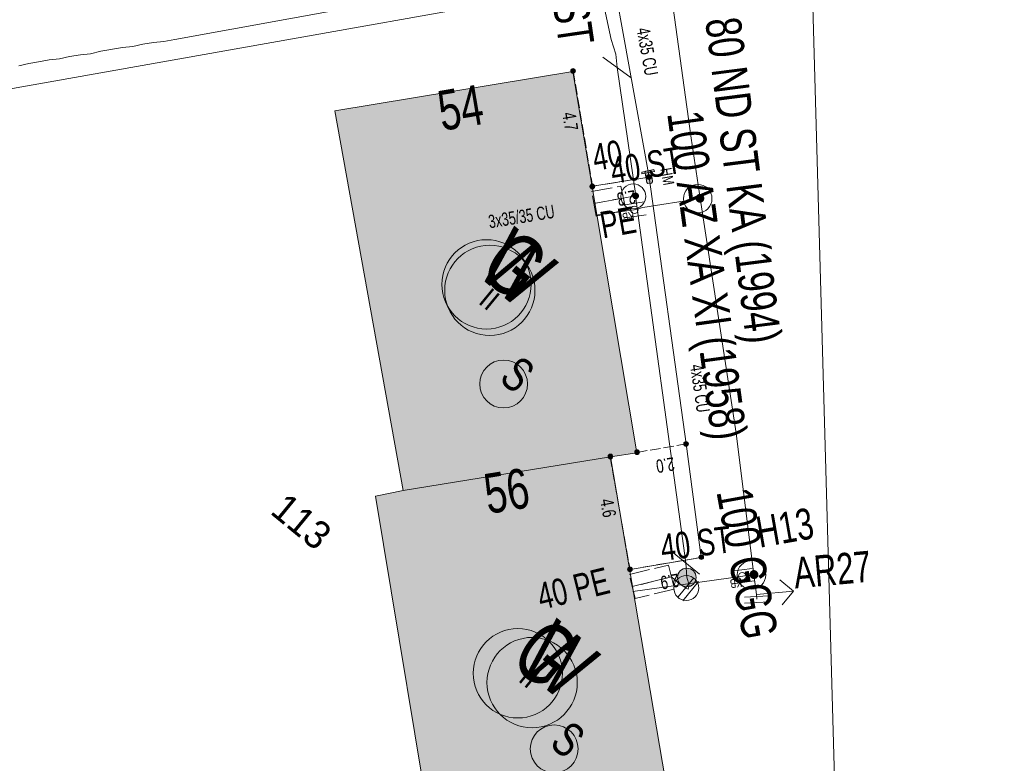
# Model space of a CAD drawing. Header units: metres. Extents: x -740 to 758, y -633 to 854.
# Tile 381 of 656: x -187 to -148, y -397 to -367. Entities that reach past the tile are written whole.
import ezdxf

# ---------------------------------------------------------------- set-up
doc = ezdxf.new("R2010")
doc.units = ezdxf.units.M
doc.header["$MEASUREMENT"] = 0
for name, pattern in [('416_125', [0.5408, 0.416, -0.1248]), ('416_416', [0.832, 0.416, -0.416]), ('832_208', [1.04, 0.832, -0.208])]:
    doc.linetypes.add(name, pattern=pattern)
for name, color, linetype in [('Gas.LOVION', 7, 'Continuous'), ('Grundkarte.LOVION', 7, 'Continuous'), ('Grundkarte_Text.LOVION', 7, 'Continuous'), ('Strom.LOVION', 7, 'Continuous'), ('StromBemass.LOVION', 7, 'Continuous'), ('Wasser.LOVION', 7, 'Continuous')]:
    doc.layers.add(name, color=color, linetype=linetype)
doc.styles.add('ERSTELLTER_STIL_1', font='arial.ttf')

msp = doc.modelspace()

# ---------------------------------------------------------------- hatches: boundary and pattern name
at = {"layer": 'Gas.LOVION', "linetype": 'Continuous', "lineweight": 13}
for points in [[(-159.689, -374.438), (-159.676, -374.42), (-159.666, -374.401), (-159.658, -374.38), (-159.652, -374.359), (-159.65, -374.337), (-159.65, -374.315), (-159.653, -374.294), (-159.658, -374.272), (-159.666, -374.252), (-159.677, -374.233), (-159.69, -374.215), (-159.705, -374.199), (-159.722, -374.185), (-159.74, -374.174), (-159.76, -374.164), (-159.781, -374.158), (-159.803, -374.154), (-159.824, -374.152), (-159.846, -374.154), (-159.868, -374.158), (-159.889, -374.165), (-159.908, -374.174), (-159.927, -374.186), (-159.944, -374.2), (-159.959, -374.216), (-159.971, -374.234), (-159.982, -374.253), (-159.99, -374.273), (-159.995, -374.295), (-159.998, -374.316), (-159.998, -374.338), (-159.995, -374.36), (-159.99, -374.381), (-159.981, -374.402), (-159.971, -374.421), (-159.958, -374.438), (-159.943, -374.454), (-159.926, -374.468), (-159.907, -374.48), (-159.888, -374.489), (-159.867, -374.496), (-159.845, -374.5), (-159.823, -374.501), (-159.801, -374.5), (-159.78, -374.496), (-159.759, -374.489), (-159.739, -374.479), (-159.721, -374.468), (-159.704, -374.454)], [(-159.687, -374.441), (-159.674, -374.423), (-159.664, -374.404), (-159.656, -374.384), (-159.65, -374.362), (-159.648, -374.341), (-159.648, -374.319), (-159.65, -374.297), (-159.656, -374.276), (-159.664, -374.256), (-159.675, -374.236), (-159.688, -374.219), (-159.703, -374.203), (-159.72, -374.189), (-159.738, -374.177), (-159.758, -374.168), (-159.779, -374.161), (-159.8, -374.157), (-159.822, -374.156), (-159.844, -374.158), (-159.865, -374.162), (-159.886, -374.169), (-159.906, -374.178), (-159.924, -374.19), (-159.941, -374.204), (-159.956, -374.22), (-159.969, -374.237), (-159.979, -374.257), (-159.987, -374.277), (-159.993, -374.298), (-159.995, -374.32), (-159.995, -374.342), (-159.993, -374.364), (-159.987, -374.385), (-159.979, -374.405), (-159.968, -374.424), (-159.955, -374.442), (-159.94, -374.458), (-159.923, -374.472), (-159.905, -374.483), (-159.885, -374.493), (-159.864, -374.499), (-159.843, -374.503), (-159.821, -374.505), (-159.799, -374.503), (-159.778, -374.499), (-159.757, -374.492), (-159.737, -374.483), (-159.719, -374.471), (-159.702, -374.457)], [(-163.952, -375.367), (-164.052, -374.638), (-164.417, -374.688), (-164.316, -375.417)], [(-157.523, -389.527), (-157.51, -389.509), (-157.499, -389.49), (-157.491, -389.469), (-157.486, -389.448), (-157.483, -389.426), (-157.483, -389.404), (-157.486, -389.382), (-157.492, -389.361), (-157.5, -389.34), (-157.51, -389.321), (-157.523, -389.303), (-157.539, -389.287), (-157.556, -389.273), (-157.574, -389.262), (-157.594, -389.252), (-157.615, -389.246), (-157.637, -389.242), (-157.659, -389.24), (-157.681, -389.242), (-157.702, -389.246), (-157.723, -389.253), (-157.743, -389.262), (-157.761, -389.274), (-157.778, -389.288), (-157.793, -389.304), (-157.806, -389.322), (-157.817, -389.341), (-157.825, -389.362), (-157.83, -389.383), (-157.833, -389.405), (-157.833, -389.427), (-157.83, -389.449), (-157.824, -389.47), (-157.816, -389.491), (-157.806, -389.51), (-157.793, -389.528), (-157.778, -389.544), (-157.761, -389.558), (-157.742, -389.569), (-157.722, -389.579), (-157.701, -389.585), (-157.679, -389.589), (-157.657, -389.591), (-157.636, -389.589), (-157.614, -389.585), (-157.593, -389.578), (-157.573, -389.569), (-157.555, -389.557), (-157.538, -389.543)], [(-157.518, -389.536), (-157.505, -389.518), (-157.494, -389.499), (-157.486, -389.478), (-157.481, -389.457), (-157.478, -389.435), (-157.478, -389.413), (-157.481, -389.391), (-157.487, -389.37), (-157.495, -389.349), (-157.506, -389.33), (-157.519, -389.312), (-157.534, -389.296), (-157.551, -389.282), (-157.569, -389.27), (-157.589, -389.261), (-157.61, -389.254), (-157.632, -389.25), (-157.654, -389.249), (-157.676, -389.251), (-157.698, -389.255), (-157.719, -389.262), (-157.739, -389.271), (-157.757, -389.283), (-157.774, -389.297), (-157.789, -389.313), (-157.802, -389.331), (-157.813, -389.35), (-157.821, -389.371), (-157.826, -389.392), (-157.829, -389.414), (-157.829, -389.436), (-157.826, -389.458), (-157.82, -389.479), (-157.812, -389.5), (-157.801, -389.519), (-157.788, -389.537), (-157.773, -389.553), (-157.756, -389.567), (-157.738, -389.579), (-157.718, -389.588), (-157.697, -389.595), (-157.675, -389.599), (-157.653, -389.6), (-157.631, -389.599), (-157.609, -389.594), (-157.588, -389.588), (-157.568, -389.578), (-157.55, -389.566), (-157.533, -389.552)], [(-162.461, -390.457), (-162.549, -389.712), (-162.927, -389.779), (-162.826, -390.508)]]:
    msp.add_hatch(color=7, dxfattribs=at).paths.add_polyline_path(points)
at = {"layer": 'Grundkarte.LOVION', "linetype": 'Continuous', "lineweight": 18}
for points in [[(-174.46, -370.823), (-171.73, -386.044), (-163.409, -384.698), (-162.36, -384.536), (-164.92, -369.24)], [(-172.831, -386.269), (-170.304, -401.539), (-160.828, -399.903), (-163.409, -384.698), (-171.73, -386.044)]]:
    msp.add_hatch(color=9, dxfattribs=at).paths.add_polyline_path(points)
at = {"layer": 'Strom.LOVION', "linetype": 'Continuous', "lineweight": 13}
for points in [[(-164.049, -374.372), (-164.208, -373.353), (-164.442, -373.376), (-164.267, -374.408)], [(-162.16, -373.285), (-162.154, -373.344), (-161.646, -373.25), (-161.668, -373.178)], [(-162.024, -373.317), (-161.957, -373.694), (-161.909, -373.734), (-161.763, -373.72), (-161.723, -373.671), (-161.726, -373.642), (-161.777, -373.278), (-161.779, -373.248), (-161.828, -373.209), (-161.857, -373.212), (-161.987, -373.239), (-162.027, -373.287)], [(-162.546, -389.742), (-162.721, -388.709), (-162.939, -388.745), (-162.764, -389.778)]]:
    msp.add_hatch(color=7, dxfattribs=at).paths.add_polyline_path(points)
at = {"layer": 'StromBemass.LOVION', "linetype": 'Continuous', "lineweight": 13}
for points in [[(-164.84, -369.281), (-164.833, -369.272), (-164.828, -369.261), (-164.823, -369.25), (-164.821, -369.239), (-164.819, -369.227), (-164.819, -369.215), (-164.821, -369.204), (-164.824, -369.192), (-164.828, -369.181), (-164.834, -369.171), (-164.841, -369.162), (-164.849, -369.153), (-164.858, -369.146), (-164.868, -369.139), (-164.878, -369.134), (-164.89, -369.131), (-164.901, -369.129), (-164.913, -369.128), (-164.925, -369.129), (-164.936, -369.131), (-164.947, -369.135), (-164.958, -369.14), (-164.968, -369.146), (-164.977, -369.154), (-164.985, -369.162), (-164.992, -369.172), (-164.998, -369.182), (-165.002, -369.193), (-165.005, -369.204), (-165.006, -369.216), (-165.006, -369.228), (-165.005, -369.239), (-165.002, -369.251), (-164.997, -369.262), (-164.992, -369.272), (-164.985, -369.282), (-164.977, -369.29), (-164.968, -369.298), (-164.958, -369.304), (-164.947, -369.309), (-164.936, -369.312), (-164.924, -369.315), (-164.912, -369.315), (-164.901, -369.315), (-164.889, -369.312), (-164.878, -369.309), (-164.867, -369.304), (-164.857, -369.297), (-164.848, -369.29)], [(-161.798, -373.536), (-161.791, -373.526), (-161.785, -373.516), (-161.781, -373.504), (-161.778, -373.493), (-161.777, -373.481), (-161.777, -373.469), (-161.778, -373.457), (-161.781, -373.445), (-161.786, -373.434), (-161.791, -373.424), (-161.798, -373.414), (-161.807, -373.405), (-161.816, -373.398), (-161.826, -373.392), (-161.837, -373.386), (-161.848, -373.383), (-161.86, -373.381), (-161.872, -373.38), (-161.884, -373.381), (-161.896, -373.383), (-161.907, -373.387), (-161.918, -373.392), (-161.928, -373.398), (-161.937, -373.406), (-161.945, -373.415), (-161.953, -373.424), (-161.958, -373.435), (-161.963, -373.446), (-161.966, -373.458), (-161.967, -373.47), (-161.967, -373.482), (-161.965, -373.493), (-161.962, -373.505), (-161.958, -373.516), (-161.952, -373.527), (-161.945, -373.536), (-161.937, -373.545), (-161.928, -373.553), (-161.917, -373.559), (-161.907, -373.564), (-161.895, -373.568), (-161.883, -373.57), (-161.871, -373.571), (-161.86, -373.57), (-161.848, -373.568), (-161.836, -373.564), (-161.826, -373.559), (-161.815, -373.552), (-161.806, -373.545)], [(-164.068, -373.917), (-164.061, -373.907), (-164.056, -373.897), (-164.052, -373.886), (-164.049, -373.875), (-164.047, -373.863), (-164.047, -373.852), (-164.049, -373.84), (-164.052, -373.829), (-164.056, -373.818), (-164.062, -373.808), (-164.069, -373.799), (-164.077, -373.79), (-164.086, -373.783), (-164.095, -373.777), (-164.106, -373.772), (-164.117, -373.768), (-164.128, -373.766), (-164.14, -373.765), (-164.152, -373.766), (-164.163, -373.768), (-164.174, -373.772), (-164.185, -373.777), (-164.194, -373.783), (-164.203, -373.791), (-164.211, -373.799), (-164.218, -373.809), (-164.224, -373.819), (-164.228, -373.83), (-164.231, -373.841), (-164.232, -373.852), (-164.232, -373.864), (-164.231, -373.876), (-164.228, -373.887), (-164.223, -373.898), (-164.218, -373.908), (-164.211, -373.917), (-164.203, -373.926), (-164.194, -373.933), (-164.184, -373.939), (-164.174, -373.944), (-164.162, -373.948), (-164.151, -373.95), (-164.139, -373.951), (-164.128, -373.95), (-164.116, -373.948), (-164.105, -373.944), (-164.095, -373.939), (-164.085, -373.933), (-164.076, -373.925)], [(-164.066, -373.914), (-164.059, -373.905), (-164.053, -373.895), (-164.049, -373.884), (-164.046, -373.872), (-164.045, -373.861), (-164.045, -373.849), (-164.046, -373.837), (-164.049, -373.826), (-164.053, -373.815), (-164.059, -373.805), (-164.066, -373.796), (-164.074, -373.787), (-164.083, -373.78), (-164.093, -373.773), (-164.103, -373.769), (-164.115, -373.765), (-164.126, -373.763), (-164.138, -373.762), (-164.149, -373.763), (-164.161, -373.765), (-164.172, -373.769), (-164.183, -373.774), (-164.193, -373.78), (-164.202, -373.788), (-164.209, -373.796), (-164.216, -373.806), (-164.222, -373.816), (-164.226, -373.827), (-164.229, -373.838), (-164.231, -373.85), (-164.23, -373.861), (-164.229, -373.873), (-164.226, -373.884), (-164.222, -373.895), (-164.216, -373.905), (-164.209, -373.915), (-164.201, -373.923), (-164.192, -373.931), (-164.182, -373.937), (-164.172, -373.942), (-164.16, -373.946), (-164.149, -373.948), (-164.137, -373.948), (-164.126, -373.948), (-164.114, -373.945), (-164.103, -373.942), (-164.092, -373.937), (-164.083, -373.93), (-164.074, -373.923)], [(-160.307, -384.238), (-160.301, -384.228), (-160.295, -384.218), (-160.291, -384.207), (-160.288, -384.196), (-160.286, -384.184), (-160.286, -384.172), (-160.288, -384.161), (-160.291, -384.149), (-160.295, -384.138), (-160.301, -384.128), (-160.308, -384.119), (-160.316, -384.11), (-160.325, -384.103), (-160.335, -384.096), (-160.346, -384.091), (-160.357, -384.088), (-160.368, -384.086), (-160.38, -384.085), (-160.392, -384.086), (-160.403, -384.088), (-160.414, -384.092), (-160.425, -384.097), (-160.435, -384.103), (-160.444, -384.111), (-160.452, -384.119), (-160.459, -384.129), (-160.464, -384.139), (-160.469, -384.15), (-160.472, -384.161), (-160.473, -384.173), (-160.473, -384.185), (-160.471, -384.196), (-160.469, -384.208), (-160.464, -384.219), (-160.458, -384.229), (-160.452, -384.238), (-160.443, -384.247), (-160.434, -384.254), (-160.424, -384.261), (-160.414, -384.266), (-160.403, -384.269), (-160.391, -384.271), (-160.379, -384.272), (-160.368, -384.271), (-160.356, -384.269), (-160.345, -384.265), (-160.334, -384.26), (-160.324, -384.254), (-160.315, -384.246)], [(-163.338, -384.744), (-163.331, -384.735), (-163.325, -384.724), (-163.321, -384.713), (-163.318, -384.702), (-163.317, -384.69), (-163.317, -384.678), (-163.318, -384.666), (-163.321, -384.655), (-163.326, -384.644), (-163.331, -384.633), (-163.338, -384.624), (-163.347, -384.615), (-163.356, -384.607), (-163.366, -384.601), (-163.377, -384.596), (-163.388, -384.592), (-163.4, -384.59), (-163.412, -384.589), (-163.423, -384.59), (-163.435, -384.593), (-163.446, -384.596), (-163.457, -384.601), (-163.467, -384.608), (-163.476, -384.615), (-163.484, -384.624), (-163.491, -384.634), (-163.497, -384.644), (-163.501, -384.655), (-163.504, -384.667), (-163.506, -384.679), (-163.506, -384.69), (-163.504, -384.702), (-163.501, -384.714), (-163.497, -384.725), (-163.491, -384.735), (-163.484, -384.745), (-163.476, -384.753), (-163.467, -384.761), (-163.457, -384.767), (-163.446, -384.772), (-163.434, -384.776), (-163.423, -384.778), (-163.411, -384.779), (-163.399, -384.778), (-163.387, -384.776), (-163.376, -384.772), (-163.365, -384.767), (-163.355, -384.761), (-163.346, -384.753)], [(-162.271, -384.57), (-162.264, -384.56), (-162.259, -384.549), (-162.254, -384.538), (-162.251, -384.526), (-162.25, -384.514), (-162.25, -384.502), (-162.251, -384.49), (-162.254, -384.479), (-162.259, -384.468), (-162.265, -384.457), (-162.272, -384.447), (-162.28, -384.439), (-162.289, -384.431), (-162.3, -384.424), (-162.31, -384.419), (-162.322, -384.416), (-162.334, -384.413), (-162.346, -384.413), (-162.358, -384.414), (-162.37, -384.416), (-162.381, -384.42), (-162.392, -384.425), (-162.402, -384.431), (-162.411, -384.439), (-162.42, -384.448), (-162.427, -384.458), (-162.432, -384.468), (-162.437, -384.479), (-162.44, -384.491), (-162.441, -384.503), (-162.441, -384.515), (-162.44, -384.527), (-162.437, -384.539), (-162.432, -384.55), (-162.426, -384.56), (-162.419, -384.57), (-162.411, -384.579), (-162.402, -384.586), (-162.391, -384.593), (-162.38, -384.598), (-162.369, -384.602), (-162.357, -384.604), (-162.345, -384.605), (-162.333, -384.604), (-162.321, -384.601), (-162.31, -384.598), (-162.299, -384.593), (-162.289, -384.586), (-162.28, -384.578)], [(-159.699, -388.778), (-159.693, -388.769), (-159.687, -388.759), (-159.683, -388.748), (-159.68, -388.737), (-159.679, -388.725), (-159.679, -388.714), (-159.68, -388.702), (-159.683, -388.691), (-159.687, -388.68), (-159.693, -388.67), (-159.7, -388.661), (-159.708, -388.652), (-159.717, -388.645), (-159.727, -388.639), (-159.737, -388.634), (-159.748, -388.63), (-159.76, -388.628), (-159.771, -388.627), (-159.783, -388.628), (-159.794, -388.63), (-159.805, -388.634), (-159.816, -388.639), (-159.825, -388.645), (-159.834, -388.653), (-159.842, -388.661), (-159.849, -388.671), (-159.855, -388.681), (-159.859, -388.692), (-159.862, -388.703), (-159.863, -388.714), (-159.863, -388.726), (-159.862, -388.737), (-159.859, -388.749), (-159.854, -388.759), (-159.849, -388.77), (-159.842, -388.779), (-159.834, -388.787), (-159.825, -388.795), (-159.815, -388.801), (-159.805, -388.806), (-159.794, -388.809), (-159.782, -388.812), (-159.771, -388.812), (-159.759, -388.811), (-159.748, -388.809), (-159.737, -388.806), (-159.726, -388.801), (-159.716, -388.794), (-159.707, -388.787)], [(-162.56, -389.268), (-162.553, -389.258), (-162.547, -389.248), (-162.543, -389.237), (-162.54, -389.226), (-162.539, -389.215), (-162.539, -389.203), (-162.541, -389.191), (-162.543, -389.18), (-162.548, -389.17), (-162.553, -389.159), (-162.56, -389.15), (-162.568, -389.142), (-162.577, -389.134), (-162.587, -389.128), (-162.597, -389.123), (-162.608, -389.12), (-162.62, -389.118), (-162.631, -389.117), (-162.643, -389.118), (-162.654, -389.12), (-162.665, -389.124), (-162.676, -389.128), (-162.685, -389.135), (-162.694, -389.142), (-162.702, -389.151), (-162.709, -389.16), (-162.714, -389.17), (-162.719, -389.181), (-162.721, -389.192), (-162.723, -389.204), (-162.723, -389.215), (-162.721, -389.227), (-162.718, -389.238), (-162.714, -389.249), (-162.709, -389.259), (-162.702, -389.268), (-162.694, -389.276), (-162.685, -389.284), (-162.675, -389.29), (-162.665, -389.295), (-162.654, -389.298), (-162.642, -389.3), (-162.631, -389.301), (-162.619, -389.3), (-162.608, -389.298), (-162.597, -389.295), (-162.586, -389.29), (-162.577, -389.283), (-162.568, -389.276)], [(-162.559, -389.264), (-162.552, -389.255), (-162.546, -389.245), (-162.542, -389.234), (-162.539, -389.223), (-162.538, -389.212), (-162.538, -389.2), (-162.539, -389.189), (-162.542, -389.178), (-162.547, -389.167), (-162.552, -389.157), (-162.559, -389.148), (-162.567, -389.139), (-162.576, -389.132), (-162.585, -389.126), (-162.596, -389.121), (-162.607, -389.117), (-162.618, -389.115), (-162.63, -389.115), (-162.641, -389.115), (-162.652, -389.118), (-162.663, -389.121), (-162.674, -389.126), (-162.683, -389.132), (-162.692, -389.14), (-162.7, -389.148), (-162.707, -389.157), (-162.712, -389.167), (-162.716, -389.178), (-162.719, -389.189), (-162.72, -389.201), (-162.72, -389.212), (-162.719, -389.223), (-162.716, -389.235), (-162.712, -389.245), (-162.706, -389.255), (-162.699, -389.265), (-162.692, -389.273), (-162.683, -389.28), (-162.673, -389.286), (-162.663, -389.291), (-162.652, -389.295), (-162.64, -389.297), (-162.629, -389.297), (-162.617, -389.297), (-162.606, -389.295), (-162.595, -389.291), (-162.585, -389.286), (-162.575, -389.28), (-162.566, -389.273)]]:
    msp.add_hatch(color=7, dxfattribs=at).paths.add_polyline_path(points)
at = {"layer": 'Wasser.LOVION', "linetype": 'Continuous', "lineweight": 13}
for points in [[(-164.011, -374.915), (-164.141, -374.188), (-164.518, -374.255), (-164.372, -374.994)], [(-162.3, -374.317), (-162.29, -374.304), (-162.282, -374.289), (-162.276, -374.274), (-162.272, -374.257), (-162.27, -374.241), (-162.27, -374.224), (-162.272, -374.208), (-162.276, -374.191), (-162.282, -374.176), (-162.29, -374.161), (-162.3, -374.148), (-162.312, -374.136), (-162.325, -374.125), (-162.339, -374.116), (-162.354, -374.109), (-162.37, -374.104), (-162.386, -374.101), (-162.403, -374.1), (-162.419, -374.101), (-162.436, -374.104), (-162.452, -374.109), (-162.467, -374.117), (-162.481, -374.126), (-162.494, -374.136), (-162.505, -374.148), (-162.515, -374.162), (-162.523, -374.177), (-162.529, -374.192), (-162.533, -374.208), (-162.535, -374.225), (-162.535, -374.242), (-162.533, -374.258), (-162.529, -374.274), (-162.523, -374.29), (-162.514, -374.305), (-162.505, -374.318), (-162.493, -374.33), (-162.48, -374.341), (-162.466, -374.35), (-162.451, -374.357), (-162.435, -374.362), (-162.419, -374.365), (-162.402, -374.366), (-162.385, -374.365), (-162.369, -374.362), (-162.353, -374.356), (-162.338, -374.349), (-162.324, -374.34), (-162.311, -374.33)], [(-162.297, -374.32), (-162.287, -374.306), (-162.279, -374.292), (-162.273, -374.276), (-162.269, -374.26), (-162.266, -374.243), (-162.267, -374.226), (-162.269, -374.21), (-162.273, -374.194), (-162.279, -374.178), (-162.287, -374.163), (-162.297, -374.15), (-162.309, -374.138), (-162.322, -374.127), (-162.336, -374.118), (-162.351, -374.111), (-162.367, -374.106), (-162.383, -374.103), (-162.4, -374.102), (-162.417, -374.103), (-162.433, -374.106), (-162.449, -374.111), (-162.464, -374.119), (-162.478, -374.128), (-162.491, -374.138), (-162.502, -374.151), (-162.512, -374.164), (-162.52, -374.179), (-162.526, -374.194), (-162.531, -374.211), (-162.533, -374.227), (-162.533, -374.244), (-162.53, -374.261), (-162.526, -374.277), (-162.52, -374.292), (-162.512, -374.307), (-162.502, -374.321), (-162.49, -374.333), (-162.478, -374.343), (-162.463, -374.352), (-162.448, -374.359), (-162.432, -374.364), (-162.416, -374.368), (-162.399, -374.369), (-162.382, -374.367), (-162.366, -374.364), (-162.35, -374.359), (-162.335, -374.352), (-162.321, -374.343), (-162.308, -374.332)], [(-160.059, -389.774), (-160.032, -389.736), (-160.009, -389.695), (-159.992, -389.651), (-159.981, -389.605), (-159.975, -389.559), (-159.975, -389.512), (-159.981, -389.465), (-159.993, -389.419), (-160.01, -389.376), (-160.033, -389.335), (-160.061, -389.297), (-160.093, -389.263), (-160.129, -389.233), (-160.169, -389.208), (-160.212, -389.188), (-160.257, -389.173), (-160.303, -389.165), (-160.35, -389.162), (-160.397, -389.165), (-160.443, -389.174), (-160.487, -389.189), (-160.53, -389.209), (-160.569, -389.234), (-160.606, -389.264), (-160.638, -389.299), (-160.665, -389.337), (-160.688, -389.378), (-160.705, -389.422), (-160.716, -389.467), (-160.722, -389.514), (-160.722, -389.561), (-160.716, -389.608), (-160.704, -389.653), (-160.687, -389.697), (-160.664, -389.738), (-160.636, -389.776), (-160.604, -389.81), (-160.568, -389.84), (-160.528, -389.865), (-160.485, -389.885), (-160.44, -389.899), (-160.394, -389.908), (-160.347, -389.911), (-160.3, -389.907), (-160.254, -389.898), (-160.21, -389.884), (-160.167, -389.864), (-160.128, -389.838), (-160.091, -389.808)], [(-162.449, -390.279), (-162.625, -389.542), (-162.986, -389.622), (-162.811, -390.359)]]:
    msp.add_hatch(color=7, dxfattribs=at).paths.add_polyline_path(points)

# ---------------------------------------------------------------- linework, layer by layer
at = {"layer": 'Gas.LOVION', "color": 5, "linetype": 'Continuous', "lineweight": 18}
for points in [[(-164.622, -360.95), (-164.903, -360.342), (-164.679, -360.365), (-163.653, -360.131), (-161.852, -359.807), (-160.18, -371.924), (-159.812, -374.327), (-158.374, -383.748), (-157.656, -389.426), (-157.549, -390.214), (-157.545, -390.405)], [(-159.812, -374.327), (-159.913, -374.351), (-162.11, -374.699), (-162.456, -374.792), (-164.002, -375.002)], [(-157.656, -389.426), (-157.76, -389.421), (-158.108, -389.485), (-162.512, -390.093)]]:
    msp.add_lwpolyline(points, dxfattribs=at)
at = {"layer": 'Gas.LOVION', "color": 251, "linetype": 'Continuous', "lineweight": 13}
for points in [[(-162.918, -374.601), (-162.059, -374.473)], [(-162.824, -375.109), (-161.978, -374.997)], [(-158.557, -389.278), (-157.724, -389.181)], [(-158.492, -389.789), (-157.646, -389.676)]]:
    msp.add_lwpolyline(points, dxfattribs=at)
at = {"layer": 'Gas.LOVION', "color": 7, "linetype": 'Continuous', "lineweight": 13}
for points in [[(-156.616, -389.635), (-156.069, -390.084), (-156.519, -390.63)], [(-157.549, -390.214), (-156.069, -390.084)], [(-157.056, -390.269), (-158.041, -390.321)], [(-157.047, -390.519), (-158.032, -390.571)]]:
    msp.add_lwpolyline(points, dxfattribs=at)
for centre in [(-159.913, -374.344), (-157.756, -389.433)]:
    msp.add_circle(centre, 0.573, dxfattribs=at)
at = {"layer": 'Gas.LOVION', "color": 251, "linetype": 'Continuous', "lineweight": 13}
for centre, radius in [((-162.451, -374.792), 0.152), ((-158.124, -389.489), 0.151)]:
    msp.add_circle(centre, radius, dxfattribs=at)
at = {"layer": 'Gas.LOVION', "color": 5, "linetype": 'Continuous', "lineweight": 18}
for centre, radius in [((-168.384, -377.781), 1.79), ((-167.127, -393.379), 1.791)]:
    msp.add_circle(centre, radius, dxfattribs=at)
at = {"layer": 'Grundkarte.LOVION', "color": 8, "linetype": 'Continuous', "lineweight": 18}
for points in [[(-106.259, -352.835), (-115.792, -355.393), (-123.427, -357.41), (-139.382, -361.098), (-155.361, -364.227), (-189.292, -370.263), (-192.493, -371.079), (-194.051, -371.468), (-198.549, -373.533), (-202.749, -376.219), (-206.348, -379.616), (-206.506, -379.808)], [(-106.259, -352.835), (-115.792, -355.393), (-123.427, -357.41), (-139.382, -361.098), (-155.361, -364.227), (-189.292, -370.263), (-192.493, -371.079), (-194.051, -371.468), (-198.549, -373.533), (-202.749, -376.219), (-206.348, -379.616), (-206.506, -379.808)], [(-187.48, -395.445), (-192.493, -371.079), (-189.292, -370.263), (-155.361, -364.227), (-154.061, -410.473), (-166.333, -412.826), (-154.061, -410.473), (-153.566, -410.395), (-154.061, -410.473), (-155.361, -364.227), (-139.382, -361.098), (-123.427, -357.41), (-120.866, -370.608)], [(-143.86, -361.24), (-180.887, -367.964), (-181.323, -368.036), (-181.733, -368.076), (-182.169, -368.148), (-182.573, -368.247), (-182.983, -368.287), (-183.856, -368.432), (-184.26, -368.53), (-184.67, -368.57), (-185.106, -368.642), (-185.51, -368.741), (-185.92, -368.781), (-186.356, -368.853), (-186.734, -368.92), (-187.138, -369.018)]]:
    msp.add_lwpolyline(points, dxfattribs=at)
at = {"layer": 'Grundkarte.LOVION', "color": 253, "linetype": 'Continuous', "lineweight": 18}
msp.add_lwpolyline([(-206.506, -379.808), (-206.348, -379.616), (-202.749, -376.219), (-198.549, -373.533), (-194.051, -371.468), (-192.493, -371.079), (-189.292, -370.263), (-155.361, -364.227), (-139.382, -361.098), (-123.427, -357.41), (-115.792, -355.393), (-106.259, -352.835)], dxfattribs=at)
at = {"layer": 'Grundkarte.LOVION', "color": 8, "linetype": 'Continuous', "lineweight": 18}
for points in [[(-174.46, -370.823), (-164.92, -369.24), (-162.36, -384.536), (-163.409, -384.698), (-171.73, -386.044)], [(-172.831, -386.269), (-171.73, -386.044), (-163.409, -384.698), (-160.828, -399.903), (-170.304, -401.539)]]:
    msp.add_lwpolyline(points, close=True, dxfattribs=at)
at = {"layer": 'Strom.LOVION', "color": 150, "linetype": 'Continuous', "lineweight": 18}
msp.add_lwpolyline([(-161.86, -373.478), (-163.438, -364.751), (-164.726, -357.473), (-155.09, -355.969)], dxfattribs=at)
at = {"layer": 'Strom.LOVION', "color": 5, "linetype": 'Continuous', "lineweight": 18}
msp.add_lwpolyline([(-162.627, -389.217), (-159.778, -388.732), (-160.371, -384.179), (-161.86, -373.478), (-164.13, -373.848)], dxfattribs=at)
at = {"layer": 'Strom.LOVION', "color": 7, "linetype": 'Continuous', "lineweight": 13}
for points in [[(-162.16, -373.285), (-161.668, -373.178), (-161.646, -373.25), (-162.154, -373.344)], [(-162.024, -373.317), (-162.027, -373.287), (-161.987, -373.239), (-161.857, -373.212), (-161.828, -373.209), (-161.779, -373.248), (-161.777, -373.278), (-161.726, -373.642), (-161.723, -373.671), (-161.763, -373.72), (-161.909, -373.734), (-161.957, -373.694)]]:
    msp.add_lwpolyline(points, close=True, dxfattribs=at)
at = {"layer": 'Strom.LOVION', "color": 1, "linetype": 'Continuous', "lineweight": 18}
for centre in [(-167.696, -381.776), (-165.668, -396.409)]:
    msp.add_circle(centre, 0.959, dxfattribs=at)
at = {"layer": 'StromBemass.LOVION', "color": 7, "linetype": '416_125', "lineweight": 13}
for points in [[(-164.907, -369.224), (-164.13, -373.848), (-161.86, -373.478)], [(-162.347, -384.52), (-160.371, -384.179)], [(-163.425, -384.685), (-162.627, -389.217), (-159.778, -388.732)]]:
    msp.add_lwpolyline(points, dxfattribs=at)
at = {"layer": 'StromBemass.LOVION', "color": 7, "linetype": 'Continuous', "lineweight": 13}
for centre, radius in [((-164.913, -369.222), 0.0937), ((-161.872, -373.475), 0.0954), ((-164.14, -373.858), 0.0926), ((-164.138, -373.855), 0.0932), ((-160.38, -384.178), 0.0935), ((-163.411, -384.684), 0.0947), ((-162.345, -384.509), 0.0959), ((-159.771, -388.72), 0.0924), ((-162.631, -389.209), 0.0921), ((-162.629, -389.206), 0.0914)]:
    msp.add_circle(centre, radius, dxfattribs=at)
at = {"layer": 'Wasser.LOVION', "color": 150, "linetype": 'Continuous', "lineweight": 18}
for points in [[(-150.864, -355.807), (-154.447, -356.497), (-161.291, -357.684), (-165.442, -358.311), (-165.385, -358.439), (-165.234, -359.074), (-165.191, -359.218), (-165.128, -359.404), (-164.702, -361.8), (-163.389, -367.967), (-163.199, -368.555), (-163.147, -369.082), (-162.393, -374.225), (-162.407, -374.241), (-160.392, -388.955), (-160.35, -389.527), (-160.26, -389.843), (-160.289, -390.008)], [(-162.407, -374.241), (-162.494, -374.249), (-162.901, -374.319), (-164.077, -374.537)], [(-160.289, -390.008), (-160.382, -389.959), (-160.714, -389.74), (-160.958, -389.512), (-162.545, -389.904)]]:
    msp.add_lwpolyline(points, dxfattribs=at)
at = {"layer": 'Wasser.LOVION', "color": 7, "linetype": 'Continuous', "lineweight": 13}
for points in [[(-163.72, -368.665), (-162.575, -369.499)], [(-159.845, -389.404), (-160.938, -388.506)], [(-160.068, -389.544), (-160.702, -390.315)], [(-159.875, -389.702), (-160.509, -390.473)]]:
    msp.add_lwpolyline(points, dxfattribs=at)
at = {"layer": 'Wasser.LOVION', "color": 7, "linetype": '832_208', "lineweight": 13}
for points in [[(-163.983, -375.045), (-164.168, -374.058), (-162.993, -373.84), (-162.794, -374.81)], [(-162.425, -390.38), (-162.652, -389.412), (-161.078, -389.036), (-160.851, -390.004)]]:
    msp.add_lwpolyline(points, close=True, dxfattribs=at)
at = {"layer": 'Wasser.LOVION', "color": 252, "linetype": '416_416', "lineweight": 18}
for points in [[(-162.901, -374.319), (-164.077, -374.537)], [(-160.958, -389.512), (-162.545, -389.904)]]:
    msp.add_lwpolyline(points, dxfattribs=at)
at = {"layer": 'Wasser.LOVION', "color": 7, "linetype": 'Continuous', "lineweight": 13}
for centre, radius in [((-162.498, -374.253), 0.501), ((-160.348, -389.536), 0.374), ((-160.371, -389.962), 0.5)]:
    msp.add_circle(centre, radius, dxfattribs=at)
at = {"layer": 'Wasser.LOVION', "color": 94, "linetype": 'Continuous', "lineweight": 18}
for centre, radius in [((-168.25, -378.023), 1.81), ((-166.553, -393.751), 1.811)]:
    msp.add_circle(centre, radius, dxfattribs=at)

# ---------------------------------------------------------------- texts
at = {"layer": 'Gas.LOVION', "color": 5, "linetype": 'Continuous', "lineweight": 18, "attachment_point": 7, "style": 'ERSTELLTER_STIL_1'}
for s, insert, char_height, rotation in [('{\\A1;\\W0.71559x;100 ND ST}', (-166.495, -361.304), 1.4228, 278.2448), ('{\\A1;\\W0.72135x;80 ND ST KA (1994)}', (-160.041, -367.226), 1.42279, 277.2452), ('{\\A1;\\W0.71557x;40 ST}', (-163.313, -373.772), 1.06709, 9.2445), ('{\\A1;\\W0.71561x;KB}', (-162.488, -374.863), 0.35569, 188.246), ('{\\A1;\\W0.71561x;G}', (-168.795, -377.368), 2.48985, 320.5841), ('{\\A1;\\W0.71561x;40 ST}', (-161.329, -388.891), 1.06704, 7.2445), ('{\\A1;\\W0.71562x;KB}', (-158.165, -389.557), 0.35567, 187.249), ('{\\A1;\\W0.71559x;G}', (-167.552, -392.955), 2.48987, 320.5841)]:
    msp.add_mtext(s, dxfattribs=dict(at, insert=insert, char_height=char_height, rotation=rotation))
at = {"layer": 'Gas.LOVION', "color": 7, "linetype": 'Continuous', "lineweight": 13, "insert": (-156.007, -389.981), "char_height": 1.24493, "attachment_point": 7, "rotation": 5.2318, "style": 'ERSTELLTER_STIL_1'}
msp.add_mtext('{\\A1;\\W0.71461x;AR27}', dxfattribs=at)
at = {"layer": 'Grundkarte_Text.LOVION', "color": 8, "linetype": 'Continuous', "lineweight": 18, "attachment_point": 7, "style": 'ERSTELLTER_STIL_1'}
for s, insert, char_height, rotation in [('{\\A1;\\W0.71559x;54}', (-170.168, -371.652), 1.60081, 9.5592), ('{\\A1;\\W0.71558x;56}', (-168.322, -387.013), 1.60083, 9.155)]:
    msp.add_mtext(s, dxfattribs=dict(at, insert=insert, char_height=char_height, rotation=rotation))
at = {"layer": 'Grundkarte_Text.LOVION', "color": 7, "linetype": 'Continuous', "lineweight": 13, "attachment_point": 7, "style": 'ERSTELLTER_STIL_1'}
for s, insert, char_height, rotation in [('{\\A1;\\W0.89447x;II}', (-168.751, -378.517), 0.83072, 320.5836), ('{\\A1;\\W0.93617x;113}', (-177.114, -386.956), 1.1243, 320.5826), ('{\\A1;\\W0.89443x;II}', (-167.151, -393.67), 0.83076, 320.5859)]:
    msp.add_mtext(s, dxfattribs=dict(at, insert=insert, char_height=char_height, rotation=rotation))
at = {"layer": 'Strom.LOVION', "color": 150, "linetype": 'Continuous', "lineweight": 18, "insert": (-162.374, -367.541), "char_height": 0.53354, "attachment_point": 7, "rotation": 280.2446, "style": 'ERSTELLTER_STIL_1'}
msp.add_mtext('{\\A1;\\W0.66789x;4x35 CU }', dxfattribs=at)
at = {"layer": 'Strom.LOVION', "color": 7, "linetype": 'Continuous', "lineweight": 13, "insert": (-161.406, -373.153), "char_height": 0.44461, "attachment_point": 7, "rotation": 280.2465, "style": 'ERSTELLTER_STIL_1'}
msp.add_mtext('{\\A1;\\W0.71560x;HM}', dxfattribs=at)
at = {"layer": 'Strom.LOVION', "color": 5, "linetype": 'Continuous', "lineweight": 18, "attachment_point": 7, "style": 'ERSTELLTER_STIL_1'}
for s, insert, char_height, rotation in [('{\\A1;\\W0.67983x;3x35/35 CU }', (-168.257, -375.544), 0.53353, 9.2433), ('{\\A1;\\W0.66787x;4x35 CU }', (-160.229, -381.033), 0.53356, 278.2472)]:
    msp.add_mtext(s, dxfattribs=dict(at, insert=insert, char_height=char_height, rotation=rotation))
at = {"layer": 'Strom.LOVION', "color": 1, "linetype": 'Continuous', "lineweight": 18, "attachment_point": 7, "style": 'ERSTELLTER_STIL_1'}
for s, insert, char_height, rotation in [('{\\A1;\\W0.71557x;S}', (-167.937, -381.647), 1.37446, 320.5841), ('{\\A1;\\W0.71562x;S}', (-165.914, -396.286), 1.37442, 320.5831)]:
    msp.add_mtext(s, dxfattribs=dict(at, insert=insert, char_height=char_height, rotation=rotation))
at = {"layer": 'StromBemass.LOVION', "color": 7, "linetype": 'Continuous', "lineweight": 13, "char_height": 0.53354, "attachment_point": 7, "style": 'ERSTELLTER_STIL_1'}
for s, insert, rotation in [('{\\A1;\\W0.71559x;4.7}', (-165.346, -370.922), 279.2461), ('{\\A1;\\W0.71559x;2.3}', (-162.451, -373.991), 189.2489), ('{\\A1;\\W0.71559x;2.0}', (-160.888, -384.701), 189.2489), ('{\\A1;\\W0.71563x;4.6}', (-163.838, -386.432), 280.2418), ('{\\A1;\\W0.71555x;2.9}', (-160.711, -389.368), 189.2489)]:
    msp.add_mtext(s, dxfattribs=dict(at, insert=insert, rotation=rotation))
at = {"layer": 'Wasser.LOVION', "color": 150, "linetype": 'Continuous', "lineweight": 18, "attachment_point": 7, "style": 'ERSTELLTER_STIL_1'}
for s, insert, char_height, rotation in [('{\\A1;\\W0.72425x;100 AZ XA XI (1958)}', (-161.564, -370.985), 1.42278, 277.7726), ('{\\A1;\\W0.71557x;40}', (-164.026, -373.249), 1.06709, 10.2446), ('{\\A1;\\W0.71558x;PE}', (-163.714, -375.943), 1.06709, 10.2446), ('{\\A1;\\W0.71558x;100 GGG}', (-159.185, -386.105), 1.4228, 280.3113), ('{\\A1;\\W0.71557x;40 PE}', (-166.185, -390.854), 1.06711, 13.7623)]:
    msp.add_mtext(s, dxfattribs=dict(at, insert=insert, char_height=char_height, rotation=rotation))
at = {"layer": 'Wasser.LOVION', "color": 94, "linetype": 'Continuous', "lineweight": 18, "attachment_point": 7, "style": 'ERSTELLTER_STIL_1'}
for s, insert, char_height, rotation in [('{\\A1;\\W0.71563x;W}', (-168.861, -377.341), 2.48981, 320.5841), ('{\\A1;\\W0.71562x;W}', (-167.161, -393.061), 2.48983, 320.5838)]:
    msp.add_mtext(s, dxfattribs=dict(at, insert=insert, char_height=char_height, rotation=rotation))
at = {"layer": 'Wasser.LOVION', "color": 7, "linetype": 'Continuous', "lineweight": 13, "insert": (-157.43, -388.364), "char_height": 1.2449, "attachment_point": 7, "rotation": 9.9839, "style": 'ERSTELLTER_STIL_1'}
msp.add_mtext('{\\A1;\\W0.71563x;H13}', dxfattribs=at)

doc.saveas('drawing.dxf')
